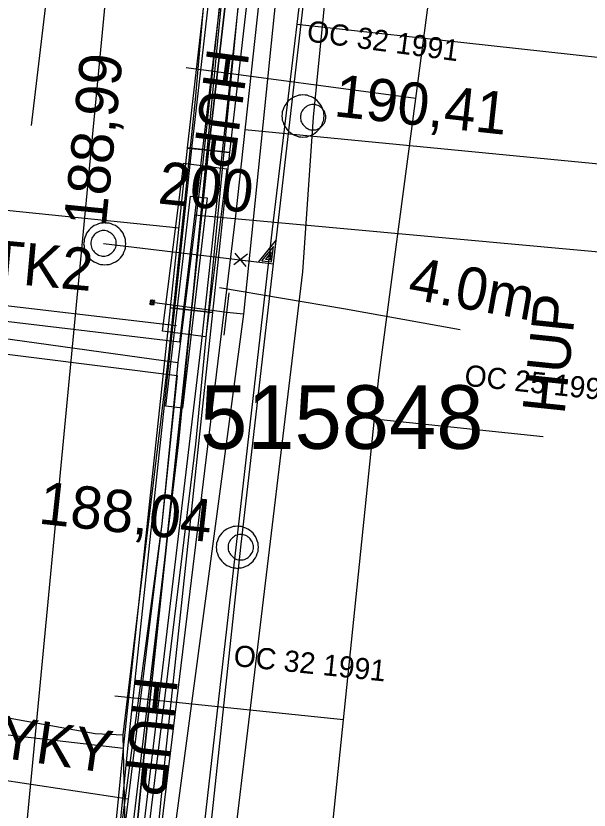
# Model space of a CAD drawing. Extents: x -746464 to -745690, y -1051581 to -1049993.
# Drawn here: x -746122.14 to -746108.6, y -1050769.98 to -1050751.22 of the extents above; entities that cross this region are included whole.
import ezdxf

# ---------------------------------------------------------------- set-up
doc = ezdxf.new("R2010")
doc.units = 0
for name, color, linetype in [('04_CETIN_neprovozovane', 7, 'Continuous'), ('04_CETIN_sdelovaci_podzem', 7, 'Continuous'), ('37_TVNET_sdelovaci_televizni kabely', 7, 'Continuous'), ('45_Eltodo_napajeci_kabel_NN', 7, 'Continuous'), ('45_Eltodo_popisy', 7, 'Continuous'), ('45_Eltodo_vedeni_NN_zemni', 7, 'Continuous'), ('48_Prazs_plynarenska_STL', 7, 'Continuous'), ('48_Prazs_plynarenska_STL_popisy', 7, 'Continuous'), ('51_PVaK_kanal_jednotna_neoverena poloha_pripojka', 7, 'Continuous'), ('51_PVaK_kanal_jednotna_overena poloha_rad', 7, 'Continuous'), ('51_PVaK_kanal_negravitacni_overena poloha', 7, 'Continuous'), ('51_PVaK_kanal_objekty', 7, 'Continuous'), ('51_PVaK_kanal_popisy', 7, 'Continuous'), ('51_PVaK_vodovod_chranicky_objekty', 7, 'Continuous'), ('51_PVaK_vodovod_NEPROVOZUJE PVK_neoverene poloha', 7, 'Continuous'), ('55_PREdi_chranicky', 7, 'Continuous'), ('55_PREdi_NN', 7, 'Continuous'), ('55_PREdi_NN_popisy', 7, 'Continuous'), ('55_PREdi_stavby_popisy', 7, 'Continuous'), ('55_PREdi_VN', 7, 'Continuous'), ('55_PREdi_ZRUSENE_elektro', 7, 'Continuous')]:
    doc.layers.add(name, color=color, linetype=linetype)

msp = doc.modelspace()

# ---------------------------------------------------------------- linework, layer by layer
at = {"layer": '04_CETIN_neprovozovane'}
msp.add_lwpolyline([(-746122.86, -1050802.08), (-746120.21, -1050779.57), (-746117.76, -1050758.96), (-746115.41, -1050737.5), (-746111.78, -1050719.1), (-746081.26, -1050611.75), (-746077.75, -1050600.04)], dxfattribs=at)
at = {"layer": '04_CETIN_sdelovaci_podzem'}
for points in [[(-746119.61, -1050768.2), (-746118.54, -1050759.3), (-746117.9, -1050753.19), (-746117.71, -1050751.03)], [(-746118.54, -1050759.3), (-746117.9, -1050753.19)], [(-746133.01, -1050765.56), (-746133.05, -1050765.88), (-746127.7, -1050766.45), (-746122.85, -1050767.71), (-746120.27, -1050768.17), (-746119.61, -1050768.2)], [(-746121.03, -1050781.62), (-746120.3, -1050775.53), (-746119.86, -1050771.44), (-746119.56, -1050770.45), (-746119.61, -1050768.2)]]:
    msp.add_lwpolyline(points, dxfattribs=at)
at = {"layer": '37_TVNET_sdelovaci_televizni kabely'}
for points in [[(-745984.595, -1050626.363), (-746079.15, -1050602.616), (-746117.902, -1050728.62), (-746140.499, -1050964.785), (-746150.343, -1051014.385), (-746134.374, -1051025.766), (-746053.56, -1051028.358)], [(-746121.771, -1050753.802), (-746119.076, -1050731.167), (-746118.296, -1050724.621), (-746124.842, -1050723.842)]]:
    msp.add_lwpolyline(points, dxfattribs=at)
at = {"layer": '45_Eltodo_napajeci_kabel_NN'}
msp.add_lwpolyline([(-746120.222, -1050780.456), (-746117.893, -1050761.331), (-746115.771, -1050739.469), (-746111.954, -1050718.14), (-746112.159, -1050718.76), (-746102.169, -1050679.37), (-746100.421, -1050672.083), (-746096.865, -1050659.485), (-746093.587, -1050648.313), (-746077.373, -1050597.206), (-746063.594, -1050600.606), (-746044.898, -1050606.017), (-746045.886, -1050609.461)], dxfattribs=at)
at = {"layer": '45_Eltodo_vedeni_NN_zemni'}
for points in [[(-746118.291, -1050761.289), (-746116.168, -1050739.414)], [(-746120.625, -1050782.102), (-746120.119, -1050781.489), (-746120.581, -1050780.519), (-746118.291, -1050761.289)]]:
    msp.add_lwpolyline(points, dxfattribs=at)
at = {"layer": '48_Prazs_plynarenska_STL'}
for points in [[(-746115.164, -1050775.276), (-746114.581, -1050769.606), (-746114.401, -1050767.848), (-746113.67, -1050760.737), (-746113.57, -1050759.76), (-746112.697, -1050753.167), (-746110.88, -1050739.44), (-746109.5, -1050728.87), (-746105.616, -1050714.089), (-746102.18, -1050701.01), (-746092.81, -1050669.78), (-746086.791, -1050645.246), (-746082.87, -1050630.67), (-746075.19, -1050609.92), (-746073.343, -1050606.911), (-746072.119, -1050604.92)], [(-746112.697, -1050753.167), (-746118.115, -1050752.446)], [(-746113.67, -1050760.737), (-746109.684, -1050761.152)], [(-746114.401, -1050767.848), (-746119.806, -1050767.291)]]:
    msp.add_lwpolyline(points, dxfattribs=at)
at = {"layer": '51_PVaK_kanal_jednotna_neoverena poloha_pripojka'}
msp.add_line((-746120.07, -1050756.59), (-746116.059, -1050757.073), dxfattribs=at)
at = {"layer": '51_PVaK_kanal_jednotna_overena poloha_rad'}
for points in [[(-746116.83, -1050763.77), (-746116.059, -1050757.073), (-746113.735, -1050736.907), (-746112.98, -1050730.35)], [(-746122.06, -1050812.8), (-746118.336, -1050777.89), (-746116.83, -1050763.77)]]:
    msp.add_lwpolyline(points, dxfattribs=at)
at = {"layer": '51_PVaK_kanal_negravitacni_overena poloha'}
for points in [[(-746112.27, -1050730.4), (-746112.69, -1050733.12), (-746114.09, -1050743.18), (-746115.12, -1050753.61)], [(-746115.12, -1050753.61), (-746115.37, -1050757.26), (-746117.04, -1050771.19), (-746118.85, -1050786.94), (-746120.95, -1050807.16), (-746122.42, -1050820.88)]]:
    msp.add_lwpolyline(points, dxfattribs=at)
at = {"layer": '51_PVaK_kanal_objekty'}
for p, q in [((-746116.674, -1050756.846), (-746116.993, -1050757.098)), ((-746116.966, -1050756.824), (-746116.711, -1050757.136))]:
    msp.add_line(p, q, dxfattribs=at)
for points in [[(-746114.86, -1050753.58), (-746114.87, -1050753.53), (-746114.87, -1050753.48), (-746114.89, -1050753.43), (-746114.91, -1050753.38), (-746114.93, -1050753.33), (-746114.96, -1050753.29), (-746114.99, -1050753.25), (-746115.03, -1050753.21), (-746115.07, -1050753.18), (-746115.11, -1050753.15), (-746115.16, -1050753.13), (-746115.21, -1050753.11), (-746115.26, -1050753.09), (-746115.31, -1050753.09), (-746115.36, -1050753.08), (-746115.41, -1050753.09), (-746115.46, -1050753.09), (-746115.51, -1050753.11), (-746115.56, -1050753.13), (-746115.61, -1050753.15), (-746115.65, -1050753.18), (-746115.69, -1050753.21), (-746115.73, -1050753.25), (-746115.76, -1050753.29), (-746115.79, -1050753.33), (-746115.81, -1050753.38), (-746115.83, -1050753.43), (-746115.85, -1050753.48), (-746115.85, -1050753.53), (-746115.86, -1050753.58), (-746115.85, -1050753.63), (-746115.85, -1050753.68), (-746115.83, -1050753.73), (-746115.81, -1050753.78), (-746115.79, -1050753.83), (-746115.76, -1050753.87), (-746115.73, -1050753.91), (-746115.69, -1050753.95), (-746115.65, -1050753.98), (-746115.61, -1050754.01), (-746115.56, -1050754.03), (-746115.51, -1050754.05), (-746115.46, -1050754.07), (-746115.41, -1050754.07), (-746115.36, -1050754.08), (-746115.31, -1050754.07), (-746115.26, -1050754.07), (-746115.21, -1050754.05), (-746115.16, -1050754.03), (-746115.11, -1050754.01), (-746115.07, -1050753.98), (-746115.03, -1050753.95), (-746114.99, -1050753.91), (-746114.96, -1050753.87), (-746114.93, -1050753.83), (-746114.91, -1050753.78), (-746114.89, -1050753.73), (-746114.87, -1050753.68), (-746114.87, -1050753.63), (-746114.86, -1050753.58)], [(-746114.82, -1050753.61), (-746114.82, -1050753.58), (-746114.826, -1050753.55), (-746114.832, -1050753.52), (-746114.844, -1050753.49), (-746114.862, -1050753.46), (-746114.88, -1050753.436), (-746114.898, -1050753.412), (-746114.922, -1050753.388), (-746114.946, -1050753.37), (-746114.97, -1050753.352), (-746115, -1050753.334), (-746115.03, -1050753.322), (-746115.06, -1050753.316), (-746115.09, -1050753.31), (-746115.12, -1050753.31), (-746115.15, -1050753.31), (-746115.18, -1050753.316), (-746115.21, -1050753.322), (-746115.24, -1050753.334), (-746115.27, -1050753.352), (-746115.294, -1050753.37), (-746115.318, -1050753.388), (-746115.342, -1050753.412), (-746115.36, -1050753.436), (-746115.378, -1050753.46), (-746115.396, -1050753.49), (-746115.408, -1050753.52), (-746115.414, -1050753.55), (-746115.42, -1050753.58), (-746115.42, -1050753.61), (-746115.42, -1050753.64), (-746115.414, -1050753.67), (-746115.408, -1050753.7), (-746115.396, -1050753.73), (-746115.378, -1050753.76), (-746115.36, -1050753.784), (-746115.342, -1050753.808), (-746115.318, -1050753.832), (-746115.294, -1050753.85), (-746115.27, -1050753.868), (-746115.24, -1050753.886), (-746115.21, -1050753.898), (-746115.18, -1050753.904), (-746115.15, -1050753.91), (-746115.12, -1050753.91), (-746115.09, -1050753.91), (-746115.06, -1050753.904), (-746115.03, -1050753.898), (-746115, -1050753.886), (-746114.97, -1050753.868), (-746114.946, -1050753.85), (-746114.922, -1050753.832), (-746114.898, -1050753.808), (-746114.88, -1050753.784), (-746114.862, -1050753.76), (-746114.844, -1050753.73), (-746114.832, -1050753.7), (-746114.826, -1050753.67), (-746114.82, -1050753.64), (-746114.82, -1050753.61)], [(-746119.54, -1050756.6), (-746119.55, -1050756.55), (-746119.55, -1050756.5), (-746119.57, -1050756.45), (-746119.59, -1050756.4), (-746119.61, -1050756.35), (-746119.64, -1050756.31), (-746119.67, -1050756.27), (-746119.71, -1050756.23), (-746119.75, -1050756.2), (-746119.79, -1050756.17), (-746119.84, -1050756.15), (-746119.89, -1050756.13), (-746119.94, -1050756.11), (-746119.99, -1050756.11), (-746120.04, -1050756.1), (-746120.09, -1050756.11), (-746120.14, -1050756.11), (-746120.19, -1050756.13), (-746120.24, -1050756.15), (-746120.29, -1050756.17), (-746120.33, -1050756.2), (-746120.37, -1050756.23), (-746120.41, -1050756.27), (-746120.44, -1050756.31), (-746120.47, -1050756.35), (-746120.49, -1050756.4), (-746120.51, -1050756.45), (-746120.53, -1050756.5), (-746120.53, -1050756.55), (-746120.54, -1050756.6), (-746120.53, -1050756.65), (-746120.53, -1050756.7), (-746120.51, -1050756.75), (-746120.49, -1050756.8), (-746120.47, -1050756.85), (-746120.44, -1050756.89), (-746120.41, -1050756.93), (-746120.37, -1050756.97), (-746120.33, -1050757), (-746120.29, -1050757.03), (-746120.24, -1050757.05), (-746120.19, -1050757.07), (-746120.14, -1050757.09), (-746120.09, -1050757.09), (-746120.04, -1050757.1), (-746119.99, -1050757.09), (-746119.94, -1050757.09), (-746119.89, -1050757.07), (-746119.84, -1050757.05), (-746119.79, -1050757.03), (-746119.75, -1050757), (-746119.71, -1050756.97), (-746119.67, -1050756.93), (-746119.64, -1050756.89), (-746119.61, -1050756.85), (-746119.59, -1050756.8), (-746119.57, -1050756.75), (-746119.55, -1050756.7), (-746119.55, -1050756.65), (-746119.54, -1050756.6)], [(-746119.77, -1050756.59), (-746119.77, -1050756.56), (-746119.776, -1050756.53), (-746119.782, -1050756.5), (-746119.794, -1050756.47), (-746119.812, -1050756.44), (-746119.83, -1050756.416), (-746119.848, -1050756.392), (-746119.872, -1050756.368), (-746119.896, -1050756.35), (-746119.92, -1050756.332), (-746119.95, -1050756.314), (-746119.98, -1050756.302), (-746120.01, -1050756.296), (-746120.04, -1050756.29), (-746120.07, -1050756.29), (-746120.1, -1050756.29), (-746120.13, -1050756.296), (-746120.16, -1050756.302), (-746120.19, -1050756.314), (-746120.22, -1050756.332), (-746120.244, -1050756.35), (-746120.268, -1050756.368), (-746120.292, -1050756.392), (-746120.31, -1050756.416), (-746120.328, -1050756.44), (-746120.346, -1050756.47), (-746120.358, -1050756.5), (-746120.364, -1050756.53), (-746120.37, -1050756.56), (-746120.37, -1050756.59), (-746120.37, -1050756.62), (-746120.364, -1050756.65), (-746120.358, -1050756.68), (-746120.346, -1050756.71), (-746120.328, -1050756.74), (-746120.31, -1050756.764), (-746120.292, -1050756.788), (-746120.268, -1050756.812), (-746120.244, -1050756.83), (-746120.22, -1050756.848), (-746120.19, -1050756.866), (-746120.16, -1050756.878), (-746120.13, -1050756.884), (-746120.1, -1050756.89), (-746120.07, -1050756.89), (-746120.04, -1050756.89), (-746120.01, -1050756.884), (-746119.98, -1050756.878), (-746119.95, -1050756.866), (-746119.92, -1050756.848), (-746119.896, -1050756.83), (-746119.872, -1050756.812), (-746119.848, -1050756.788), (-746119.83, -1050756.764), (-746119.812, -1050756.74), (-746119.794, -1050756.71), (-746119.782, -1050756.68), (-746119.776, -1050756.65), (-746119.77, -1050756.62), (-746119.77, -1050756.59)], [(-746116.86, -1050756.982), (-746116.059, -1050757.074), (-746115.993, -1050756.503), (-746116.42, -1050757.032)], [(-746116.335, -1050757), (-746116.102, -1050757.027), (-746116.06, -1050756.662), (-746116.336, -1050757.004)], [(-746116.246, -1050756.967), (-746116.13, -1050756.981), (-746116.108, -1050756.793), (-746116.247, -1050756.971)], [(-746116.41, -1050763.77), (-746116.42, -1050763.72), (-746116.42, -1050763.67), (-746116.44, -1050763.62), (-746116.46, -1050763.57), (-746116.48, -1050763.52), (-746116.51, -1050763.48), (-746116.54, -1050763.44), (-746116.58, -1050763.4), (-746116.62, -1050763.37), (-746116.66, -1050763.34), (-746116.71, -1050763.32), (-746116.76, -1050763.3), (-746116.81, -1050763.28), (-746116.86, -1050763.28), (-746116.91, -1050763.27), (-746116.96, -1050763.28), (-746117.01, -1050763.28), (-746117.06, -1050763.3), (-746117.11, -1050763.32), (-746117.16, -1050763.34), (-746117.2, -1050763.37), (-746117.24, -1050763.4), (-746117.28, -1050763.44), (-746117.31, -1050763.48), (-746117.34, -1050763.52), (-746117.36, -1050763.57), (-746117.38, -1050763.62), (-746117.4, -1050763.67), (-746117.4, -1050763.72), (-746117.41, -1050763.77), (-746117.4, -1050763.82), (-746117.4, -1050763.87), (-746117.38, -1050763.92), (-746117.36, -1050763.97), (-746117.34, -1050764.02), (-746117.31, -1050764.06), (-746117.28, -1050764.1), (-746117.24, -1050764.14), (-746117.2, -1050764.17), (-746117.16, -1050764.2), (-746117.11, -1050764.22), (-746117.06, -1050764.24), (-746117.01, -1050764.26), (-746116.96, -1050764.26), (-746116.91, -1050764.27), (-746116.86, -1050764.26), (-746116.81, -1050764.26), (-746116.76, -1050764.24), (-746116.71, -1050764.22), (-746116.66, -1050764.2), (-746116.62, -1050764.17), (-746116.58, -1050764.14), (-746116.54, -1050764.1), (-746116.51, -1050764.06), (-746116.48, -1050764.02), (-746116.46, -1050763.97), (-746116.44, -1050763.92), (-746116.42, -1050763.87), (-746116.42, -1050763.82), (-746116.41, -1050763.77)], [(-746116.53, -1050763.77), (-746116.53, -1050763.74), (-746116.536, -1050763.71), (-746116.542, -1050763.68), (-746116.554, -1050763.65), (-746116.572, -1050763.62), (-746116.59, -1050763.596), (-746116.608, -1050763.572), (-746116.632, -1050763.548), (-746116.656, -1050763.53), (-746116.68, -1050763.512), (-746116.71, -1050763.494), (-746116.74, -1050763.482), (-746116.77, -1050763.476), (-746116.8, -1050763.47), (-746116.83, -1050763.47), (-746116.86, -1050763.47), (-746116.89, -1050763.476), (-746116.92, -1050763.482), (-746116.95, -1050763.494), (-746116.98, -1050763.512), (-746117.004, -1050763.53), (-746117.028, -1050763.548), (-746117.052, -1050763.572), (-746117.07, -1050763.596), (-746117.088, -1050763.62), (-746117.106, -1050763.65), (-746117.118, -1050763.68), (-746117.124, -1050763.71), (-746117.13, -1050763.74), (-746117.13, -1050763.77), (-746117.13, -1050763.8), (-746117.124, -1050763.83), (-746117.118, -1050763.86), (-746117.106, -1050763.89), (-746117.088, -1050763.92), (-746117.07, -1050763.944), (-746117.052, -1050763.968), (-746117.028, -1050763.992), (-746117.004, -1050764.01), (-746116.98, -1050764.028), (-746116.95, -1050764.046), (-746116.92, -1050764.058), (-746116.89, -1050764.064), (-746116.86, -1050764.07), (-746116.83, -1050764.07), (-746116.8, -1050764.07), (-746116.77, -1050764.064), (-746116.74, -1050764.058), (-746116.71, -1050764.046), (-746116.68, -1050764.028), (-746116.656, -1050764.01), (-746116.632, -1050763.992), (-746116.608, -1050763.968), (-746116.59, -1050763.944), (-746116.572, -1050763.92), (-746116.554, -1050763.89), (-746116.542, -1050763.86), (-746116.536, -1050763.83), (-746116.53, -1050763.8), (-746116.53, -1050763.77)]]:
    msp.add_lwpolyline(points, dxfattribs=at)
at = {"layer": '51_PVaK_vodovod_chranicky_objekty'}
for p, q in [((-746117.223, -1050758.76), (-746117.106, -1050757.76)), ((-746118.979, -1050758.028), (-746118.866, -1050757.942)), ((-746118.965, -1050757.929), (-746118.968, -1050757.949)), ((-746118.965, -1050757.929), (-746118.879, -1050758.041)), ((-746118.965, -1050757.929), (-746118.946, -1050757.932)), ((-746118.866, -1050757.942), (-746118.886, -1050757.94)), ((-746118.866, -1050757.942), (-746118.869, -1050757.962)), ((-746118.979, -1050758.028), (-746118.976, -1050758.008)), ((-746118.979, -1050758.028), (-746118.959, -1050758.031)), ((-746118.879, -1050758.041), (-746118.899, -1050758.039)), ((-746118.879, -1050758.041), (-746118.877, -1050758.022))]:
    msp.add_line(p, q, dxfattribs=at)
msp.add_lwpolyline([(-746118.873, -1050757.992), (-746118.872, -1050757.987), (-746118.873, -1050757.982), (-746118.873, -1050757.977), (-746118.874, -1050757.971), (-746118.877, -1050757.966), (-746118.879, -1050757.962), (-746118.881, -1050757.957), (-746118.885, -1050757.953), (-746118.888, -1050757.949), (-746118.892, -1050757.946), (-746118.897, -1050757.942), (-746118.901, -1050757.94), (-746118.906, -1050757.938), (-746118.911, -1050757.936), (-746118.916, -1050757.936), (-746118.921, -1050757.935), (-746118.926, -1050757.935), (-746118.931, -1050757.936), (-746118.936, -1050757.937), (-746118.942, -1050757.939), (-746118.946, -1050757.942), (-746118.95, -1050757.944), (-746118.955, -1050757.948), (-746118.958, -1050757.951), (-746118.962, -1050757.955), (-746118.965, -1050757.959), (-746118.968, -1050757.964), (-746118.97, -1050757.969), (-746118.971, -1050757.974), (-746118.972, -1050757.979), (-746118.973, -1050757.984), (-746118.972, -1050757.989), (-746118.972, -1050757.994), (-746118.971, -1050757.999), (-746118.968, -1050758.004), (-746118.966, -1050758.009), (-746118.963, -1050758.013), (-746118.96, -1050758.018), (-746118.956, -1050758.021), (-746118.953, -1050758.025), (-746118.948, -1050758.028), (-746118.944, -1050758.031), (-746118.939, -1050758.032), (-746118.934, -1050758.034), (-746118.929, -1050758.035), (-746118.924, -1050758.035), (-746118.919, -1050758.035), (-746118.914, -1050758.035), (-746118.909, -1050758.033), (-746118.903, -1050758.031), (-746118.899, -1050758.029), (-746118.895, -1050758.026), (-746118.89, -1050758.023), (-746118.887, -1050758.019), (-746118.883, -1050758.016), (-746118.88, -1050758.011), (-746118.877, -1050758.006), (-746118.875, -1050758.002), (-746118.874, -1050757.997), (-746118.873, -1050757.992)], dxfattribs=at)
at = {"layer": '51_PVaK_vodovod_NEPROVOZUJE PVK_neoverene poloha'}
for p, q in [((-746117.16, -1050758.22), (-746118.924, -1050757.986)), ((-746116.764, -1050758.266), (-746117.16, -1050758.22))]:
    msp.add_line(p, q, dxfattribs=at)
msp.add_lwpolyline([(-746112.17, -1050723.67), (-746115.962, -1050750.386), (-746116.764, -1050758.266), (-746119.36, -1050777.72)], dxfattribs=at)
at = {"layer": '55_PREdi_chranicky'}
for points in [[(-746116.1, -1050741.93), (-746115.604, -1050741.992), (-746116.344, -1050747.939), (-746117.093, -1050754.447), (-746117.59, -1050754.39), (-746118.087, -1050754.333), (-746117.336, -1050747.821), (-746116.596, -1050741.868), (-746116.1, -1050741.93)], [(-746117.59, -1050754.39), (-746117.093, -1050754.443), (-746117.493, -1050758.223), (-746117.99, -1050758.17), (-746118.487, -1050758.117), (-746118.087, -1050754.337), (-746117.59, -1050754.39)], [(-746118.175, -1050754.699), (-746117.156, -1050754.828), (-746117.654, -1050758.797), (-746118.674, -1050758.668), (-746118.175, -1050754.699)], [(-746118.018, -1050755.472), (-746117.62, -1050755.518), (-746118.203, -1050760.484), (-746118.6, -1050760.438), (-746118.018, -1050755.472)], [(-746117.99, -1050758.17), (-746117.493, -1050758.223), (-746118.603, -1050768.621), (-746119.322, -1050775.879), (-746119.82, -1050775.83), (-746120.318, -1050775.781), (-746119.597, -1050768.519), (-746118.487, -1050758.117), (-746117.99, -1050758.17)]]:
    msp.add_lwpolyline(points, close=True, dxfattribs=at)
at = {"layer": '55_PREdi_NN'}
for points in [[(-746079.707, -1050608.094), (-746081.337, -1050613.521), (-746088.598, -1050639.168), (-746100.883, -1050680.307), (-746109.804, -1050710.935), (-746113.542, -1050724.97), (-746114.797, -1050736.143), (-746116.957, -1050755.942), (-746121.273, -1050791.507), (-746121.329, -1050792.488), (-746122.44, -1050801.822), (-746124.772, -1050826.479), (-746132.514, -1050898.319), (-746135.263, -1050933.408), (-746137.115, -1050954.341), (-746141.612, -1050953.806)], [(-746078.666, -1050608.367), (-746080.547, -1050614.642), (-746087.42, -1050639.673), (-746099.733, -1050680.532), (-746108.682, -1050711.888), (-746112.327, -1050725.235), (-746113.87, -1050737.785), (-746116.087, -1050756.251), (-746119.869, -1050789.369)], [(-746125.869, -1050746.292), (-746126.005, -1050746.968), (-746126.018, -1050749.254), (-746117.239, -1050750.179), (-746118.276, -1050758.928), (-746126.944, -1050757.891), (-746126.955, -1050757.962), (-746127.5, -1050757.879)], [(-746117.214, -1050749.815), (-746117.724, -1050754.672), (-746118.318, -1050759.402)], [(-746127.095, -1050758.185), (-746118.318, -1050759.402)], [(-746127.576, -1050758.373), (-746127.031, -1050758.456), (-746127.056, -1050758.62), (-746118.333, -1050759.714), (-746118.696, -1050763.218)], [(-746118.318, -1050759.402), (-746118.696, -1050763.218), (-746120.333, -1050775.46), (-746121.791, -1050788.037)], [(-746118.696, -1050763.218), (-746121.728, -1050787.994), (-746130.679, -1050786.952), (-746130.557, -1050785.906)]]:
    msp.add_lwpolyline(points, dxfattribs=at)
at = {"layer": '55_PREdi_NN_popisy'}
for points in [[(-746115.506, -1050751.412), (-746106.324, -1050752.421), (-746096.763, -1050753.509)], [(-746116.735, -1050753.903), (-746107.232, -1050754.818), (-746097.657, -1050755.776)], [(-746117.919, -1050755.918), (-746107.849, -1050756.837), (-746098.953, -1050757.679)], [(-746134.185, -1050767.553), (-746125.341, -1050768.835), (-746119.491, -1050769.718)]]:
    msp.add_lwpolyline(points, dxfattribs=at)
at = {"layer": '55_PREdi_stavby_popisy'}
for points in [[(-746135.596, -1050754.456), (-746134.601, -1050754.556), (-746118.287, -1050756.227)], [(-746128.309, -1050757.496), (-746123.32, -1050757.95), (-746118.348, -1050758.531)], [(-746117.331, -1050757.635), (-746114.352, -1050758.136), (-746111.651, -1050758.623)], [(-746133.75, -1050766.896), (-746132.755, -1050767.001), (-746119.597, -1050768.519)]]:
    msp.add_lwpolyline(points, dxfattribs=at)
at = {"layer": '55_PREdi_VN'}
for points in [[(-746119.82, -1050775.83), (-746119.1, -1050768.57), (-746117.99, -1050758.17), (-746117.59, -1050754.39), (-746116.84, -1050747.88), (-746116.1, -1050741.93), (-746115.26, -1050735.57), (-746115.23, -1050734.58), (-746115.5, -1050733.08), (-746115.04, -1050728.79), (-746113.29, -1050721.83), (-746112.29, -1050717.18), (-746109.78, -1050707.66), (-746108.13, -1050702.15), (-746106.71, -1050696.24), (-746105.87, -1050691.86), (-746104.37, -1050686.79), (-746102.87, -1050681.19), (-746101.35, -1050675.37)], [(-746101.35, -1050675.37), (-746102.87, -1050681.19), (-746104.37, -1050686.79), (-746105.87, -1050691.86), (-746106.71, -1050696.24), (-746108.13, -1050702.15), (-746109.78, -1050707.66), (-746112.29, -1050717.18), (-746113.29, -1050721.83), (-746115.04, -1050728.79), (-746115.5, -1050733.08), (-746115.23, -1050734.58), (-746115.26, -1050735.57), (-746116.1, -1050741.93), (-746116.84, -1050747.88), (-746117.59, -1050754.39), (-746117.99, -1050758.17), (-746119.1, -1050768.57), (-746119.82, -1050775.83)]]:
    msp.add_lwpolyline(points, dxfattribs=at)
at = {"layer": '55_PREdi_ZRUSENE_elektro'}
msp.add_lwpolyline([(-746120.218, -1050775.786), (-746119.498, -1050768.529), (-746118.388, -1050758.128), (-746117.988, -1050754.346), (-746117.237, -1050747.832), (-746116.497, -1050741.879), (-746115.659, -1050735.538), (-746115.631, -1050734.61), (-746115.904, -1050733.094), (-746115.435, -1050728.72), (-746113.68, -1050721.739), (-746112.679, -1050717.087), (-746110.165, -1050707.552), (-746108.516, -1050702.046), (-746107.101, -1050696.156), (-746106.259, -1050691.765), (-746104.755, -1050686.681), (-746103.257, -1050681.088), (-746101.734, -1050675.257)], dxfattribs=at)

# ---------------------------------------------------------------- texts
at = {"layer": '45_Eltodo_popisy'}
msp.add_text('515848', height=1.5, dxfattribs=at).set_placement((-746117.79, -1050761.445))
at = {"layer": '48_Prazs_plynarenska_STL_popisy'}
for s, height, rotation, p in [('OC 32 1991', 0.5, 352.4199, (-746115.288, -1050751.813)), ('HUP', 1, 262.42, (-746117.615, -1050751.946)), ('HUP', 1, 84.06, (-746109.184, -1050760.652)), ('OC 25 1992', 0.5, 354.0561, (-746111.563, -1050759.951)), ('OC 32 1991', 0.5, 354.1163, (-746117.015, -1050766.573)), ('HUP', 1, 264.12, (-746119.306, -1050766.791))]:
    msp.add_text(s, height=height, rotation=rotation, dxfattribs=at).set_placement(p)
at = {"layer": '51_PVaK_kanal_popisy'}
for s, rotation, p in [('188,99', 84.3215, (-746120.019, -1050756.225)), ('190,41', 353.793, (-746114.65, -1050753.584)), ('200', 354.1339, (-746118.807, -1050755.644)), ('188,04', 353.8112, (-746121.628, -1050763.209))]:
    msp.add_text(s, height=1, rotation=rotation, dxfattribs=at).set_placement(p)
at = {"layer": '55_PREdi_NN_popisy'}
msp.add_text('3x185+95 AYKY', height=1, rotation=351.751, dxfattribs=at).set_placement((-746129.691, -1050767.699))
at = {"layer": '55_PREdi_stavby_popisy'}
for s, rotation, p in [('5.0mTK2', 354.8016, (-746125.769, -1050757.225)), ('4.0m', 349.7894, (-746112.913, -1050757.888))]:
    msp.add_text(s, height=1, rotation=rotation, dxfattribs=at).set_placement(p)

doc.saveas('drawing.dxf')
